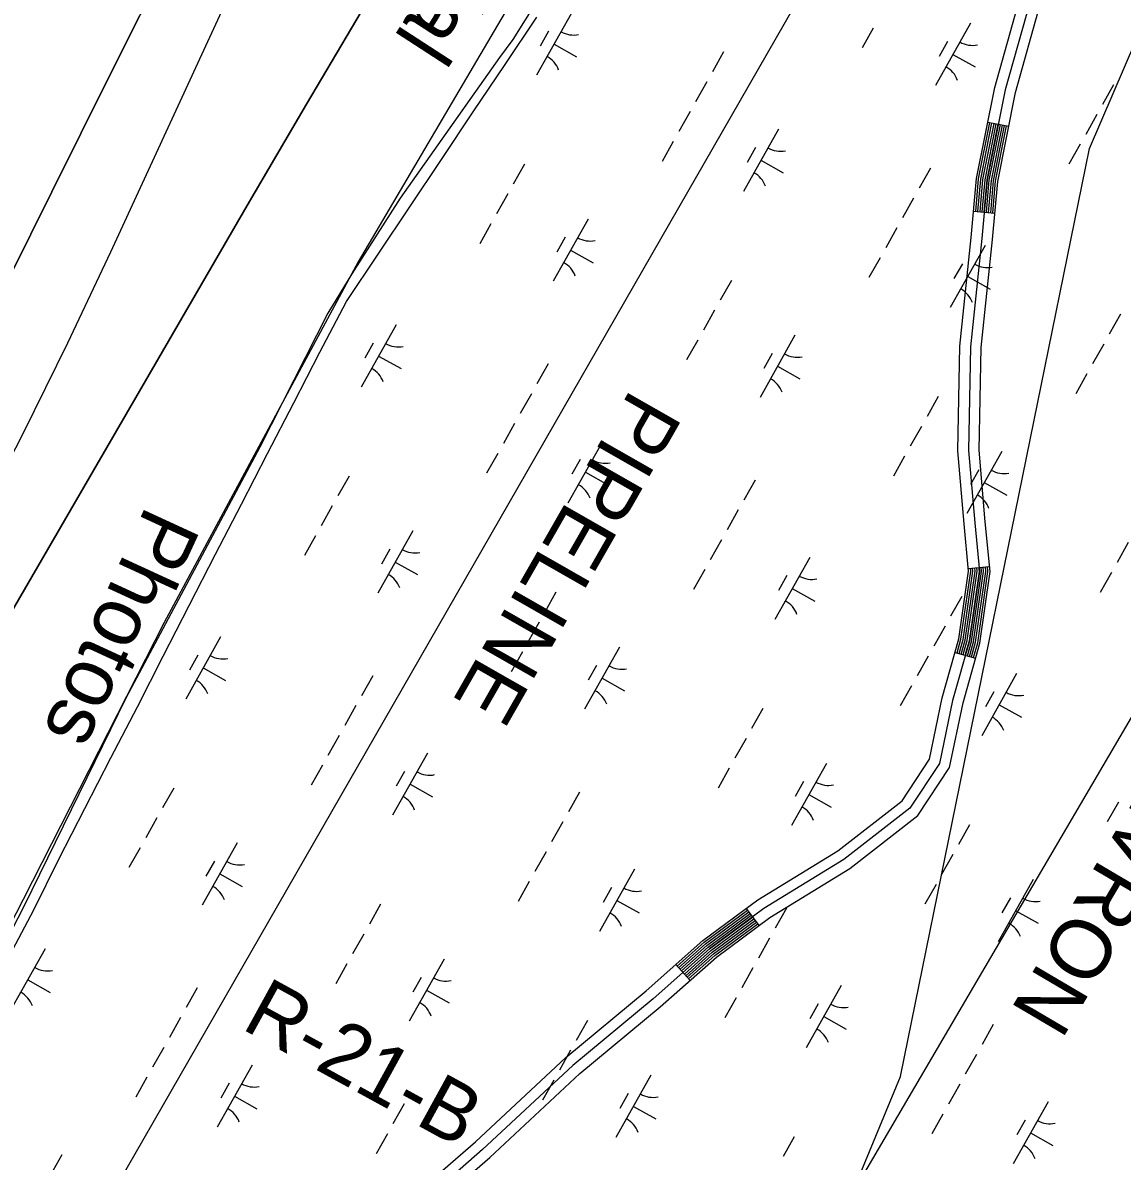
# Model space of a CAD drawing. Extents: x 3913936 to 3933962, y 195330 to 217741.
# Drawn here: x 3925651 to 3926422, y 203663 to 204461 of the extents above; entities that cross this region are included whole.
import ezdxf

# ---------------------------------------------------------------- set-up
doc = ezdxf.new("R2010")
doc.units = 0
for name, color, linetype in [('V-RIVR-EDGE', 7, 'Continuous'), ('V-RIVR-IDEN', 7, 'Continuous'), ('V-RIVR-RANG-IDEN', 7, 'Continuous'), ('V-ROAD-CNTR', 7, 'Continuous'), ('V-RRAP-FSHR', 7, 'Continuous'), ('V-TOPO-DPTH', 7, 'Continuous'), ('V-TOPO-MINR', 7, 'Continuous'), ('V-UTIL-IDEN', 7, 'Continuous'), ('V-UTIL-LINE', 7, 'Continuous'), ('V-WETL-SWMP', 7, 'Continuous')]:
    doc.layers.add(name, color=color, linetype=linetype)

msp = doc.modelspace()

# ---------------------------------------------------------------- linework, layer by layer
at = {"layer": 'V-RIVR-EDGE'}
msp.add_lwpolyline([(3926010.83, 204505.82), (3925886.14, 204293.5), (3925750.2, 204040.73), (3925651.34, 203846.39), (3925516.53, 203583.51)], dxfattribs=at)
at = {"layer": 'V-ROAD-CNTR'}
for p, q in [((3926327.44, 204391.54), (3926342.15, 204388.6)), ((3926317.54, 204329.09), (3926332.48, 204327.77)), ((3926313.81, 204078.54), (3926328.74, 204079.98)), ((3926304.49, 204019.69), (3926318.93, 204015.64)), ((3926158.12, 203840.1), (3926167.05, 203828.05)), ((3926108.77, 203800.79), (3926118.72, 203789.56))]:
    msp.add_line(p, q, dxfattribs=at)
for points in [[(3925857.54, 203575.28), (3925935.03, 203647.47), (3925968.32, 203676.52), (3926031.64, 203735.61), (3926087.98, 203782.37), (3926127.72, 203817.58), (3926166.35, 203846.2), (3926222.28, 203880.55), (3926267.34, 203915.55), (3926286.56, 203944.72), (3926295.53, 203987.72), (3926307.17, 204029.28), (3926313.99, 204076.65), (3926310.79, 204109.79), (3926306.47, 204161.07), (3926307.82, 204234.37), (3926315.9, 204310.6), (3926319.56, 204352.03), (3926332.3, 204415.92), (3926350.13, 204479.38)], [(3926357.29, 204477.12), (3926339.6, 204414.17), (3926327, 204350.96), (3926323.37, 204309.87), (3926315.31, 204233.9), (3926313.98, 204161.31), (3926318.26, 204110.46), (3926321.54, 204076.48), (3926314.52, 204027.72), (3926302.82, 203985.94), (3926293.61, 203941.79), (3926272.92, 203910.39), (3926226.55, 203874.37), (3926170.55, 203839.98), (3926132.45, 203811.75), (3926092.86, 203776.68), (3926036.6, 203729.98), (3925973.34, 203670.95), (3925940.05, 203641.89), (3925862.66, 203569.79)], [(3925867.77, 203564.3), (3925945.08, 203636.32), (3925978.37, 203665.38), (3926041.56, 203724.35), (3926097.75, 203770.98), (3926137.18, 203805.92), (3926174.76, 203833.76), (3926230.83, 203868.19), (3926278.5, 203905.22), (3926300.66, 203938.86), (3926310.11, 203984.17), (3926321.88, 204026.17), (3926329.09, 204076.3), (3926325.73, 204111.14), (3926321.48, 204161.56), (3926322.81, 204233.44), (3926330.83, 204309.15), (3926334.43, 204349.9), (3926346.9, 204412.42), (3926364.44, 204474.86)], [(3926319.03, 204328.95), (3926321.05, 204351.82), (3926328.91, 204391.24)], [(3926320.52, 204328.82), (3926322.54, 204351.6), (3926330.38, 204390.95)], [(3926322.02, 204328.69), (3926324.02, 204351.39), (3926331.85, 204390.66)], [(3926323.51, 204328.56), (3926325.51, 204351.18), (3926333.32, 204390.36)], [(3926325.01, 204328.43), (3926327, 204350.96), (3926334.8, 204390.07)], [(3926326.5, 204328.29), (3926328.48, 204350.75), (3926336.27, 204389.78)], [(3926328, 204328.16), (3926329.97, 204350.54), (3926337.74, 204389.48)], [(3926329.49, 204328.03), (3926331.46, 204350.32), (3926339.21, 204389.19)], [(3926330.98, 204327.9), (3926332.94, 204350.11), (3926340.68, 204388.89)], [(3926305.93, 204019.28), (3926308.64, 204028.97), (3926315.5, 204076.62), (3926315.3, 204078.69)], [(3926307.37, 204018.88), (3926310.11, 204028.66), (3926317.01, 204076.58), (3926316.79, 204078.83)], [(3926308.82, 204018.47), (3926311.58, 204028.35), (3926318.52, 204076.55), (3926318.29, 204078.97)], [(3926310.26, 204018.07), (3926313.05, 204028.03), (3926320.03, 204076.51), (3926319.78, 204079.12)], [(3926311.71, 204017.66), (3926314.52, 204027.72), (3926321.54, 204076.48), (3926321.27, 204079.26)], [(3926313.15, 204017.26), (3926316, 204027.41), (3926323.05, 204076.44), (3926322.76, 204079.41)], [(3926314.6, 204016.86), (3926317.47, 204027.1), (3926324.56, 204076.41), (3926324.26, 204079.55)], [(3926316.04, 204016.45), (3926318.94, 204026.79), (3926326.07, 204076.37), (3926325.75, 204079.7)], [(3926317.49, 204016.05), (3926320.41, 204026.48), (3926327.58, 204076.34), (3926327.24, 204079.84)], [(3926109.76, 203799.67), (3926128.67, 203816.41), (3926159.01, 203838.9)], [(3926110.76, 203798.54), (3926129.61, 203815.25), (3926159.91, 203837.69)], [(3926111.75, 203797.42), (3926130.56, 203814.08), (3926160.8, 203836.49)], [(3926112.75, 203796.3), (3926131.5, 203812.91), (3926161.69, 203835.28)], [(3926113.74, 203795.17), (3926132.45, 203811.75), (3926162.58, 203834.08)], [(3926114.74, 203794.05), (3926133.39, 203810.58), (3926163.48, 203832.87)], [(3926115.73, 203792.93), (3926134.34, 203809.42), (3926164.37, 203831.67)], [(3926116.73, 203791.81), (3926135.29, 203808.25), (3926165.26, 203830.46)], [(3926117.72, 203790.68), (3926136.23, 203807.08), (3926166.16, 203829.26)]]:
    msp.add_lwpolyline(points, dxfattribs=at)
at = {"layer": 'V-RRAP-FSHR'}
for points in [[(3925859.28, 204230.28), (3925877.96, 204265.63), (3925900.17, 204298.89), (3925922.38, 204332.16), (3925944.59, 204365.43), (3925966.81, 204398.7), (3925989.16, 204431.96), (3926011.23, 204465.23)], [(3925639.86, 203803.37), (3925658.7, 203839.18), (3925676.16, 203874.66), (3925694.4, 203910.26), (3925712.72, 203945.82), (3925731.39, 203981.38), (3925749.36, 204016.94), (3925767.68, 204052.49), (3925786, 204088.51), (3925804.32, 204123.61), (3925822.64, 204159.17), (3925840.96, 204194.73), (3925859.28, 204230.28)]]:
    msp.add_lwpolyline(points, dxfattribs=at)
at = {"layer": 'V-TOPO-DPTH'}
for points in [[(3925508.59, 204014.64), (3925671.4, 204342.65), (3925712.53, 204425.32), (3925753.76, 204507.94), (3925795.13, 204590.49), (3925836.6, 204672.99), (3925901.19, 204801.2), (3925910.48, 204819.53), (3925919.84, 204837.84), (3925929.29, 204856.09), (3925938.8, 204874.32), (3925968.36, 204930.62)], [(3925968.36, 204930.62), (3926085.81, 204784.35), (3926065.44, 204755.88), (3926044.4, 204724.34), (3926024.03, 204692.34), (3925977.44, 204616.38), (3925934.55, 204545.89), (3925892, 204475.19), (3925849.98, 204404.18), (3925808.3, 204332.97), (3925592.62, 203961.3)], [(3925753.76, 204507.94), (3925712.53, 204425.32), (3925671.4, 204342.65), (3925508.59, 204014.64)]]:
    msp.add_lwpolyline(points, dxfattribs=at)
at = {"layer": 'V-TOPO-MINR'}
for points in [[(3925592.62, 203961.3), (3925808.3, 204332.97), (3925849.98, 204404.18), (3925892, 204475.19), (3925934.55, 204545.89), (3925977.44, 204616.38), (3926024.03, 204692.34), (3926044.4, 204724.34), (3926065.44, 204755.88), (3926085.81, 204784.35)], [(3925619.27, 204111.02), (3925651.58, 204173.6), (3925682.58, 204236.84), (3925712.71, 204300.51), (3925898.64, 204704.36)], [(3925508.59, 204014.64), (3925671.4, 204342.65), (3925712.53, 204425.32), (3925753.76, 204507.94)]]:
    msp.add_lwpolyline(points, dxfattribs=at)
at = {"layer": 'V-UTIL-LINE'}
for points in [[(3922259.35, 198607.65), (3922481.8, 198996.51), (3922891.23, 199568.37), (3923401.91, 200205.88), (3924391.34, 201632.88), (3925141.51, 202100.49), (3925635.89, 202689.84), (3926060.57, 203224.55), (3926266.36, 203722.12), (3926398.76, 204373.14), (3926759.45, 205211.96), (3927229.53, 206070.79), (3927602.51, 206766.2), (3928031.78, 207586.17)], [(3927650.36, 207012.75), (3925143.73, 202648.17), (3924419.49, 201771.61), (3924393.53, 201817.62)], [(3926953.75, 204871.69), (3926114.53, 203439.18), (3924358.1, 201675.2), (3923230.85, 203513.49)]]:
    msp.add_lwpolyline(points, dxfattribs=at)
at = {"layer": 'V-WETL-SWMP'}
for p, q in [((3926035.65, 204468.05), (3926011.15, 204424.47)), ((3926315.25, 204460.83), (3926290.75, 204417.25)), ((3926019.61, 204455.27), (3926013.73, 204444.81)), ((3926247.15, 204457.48), (3926239.31, 204443.53)), ((3926023.4, 204446.26), (3926039.09, 204437.44)), ((3926299.22, 204448.05), (3926293.34, 204437.59)), ((3926142.24, 204440.74), (3926134.4, 204426.79)), ((3926303, 204439.04), (3926318.69, 204430.22)), ((3926130.48, 204419.82), (3926122.64, 204405.87)), ((3926415.67, 204417.81), (3926407.83, 204403.86)), ((3926118.72, 204398.9), (3926110.88, 204384.95)), ((3926403.91, 204396.89), (3926396.07, 204382.94)), ((3926180.65, 204386.54), (3926156.15, 204342.96)), ((3926106.96, 204377.97), (3926099.12, 204364.03)), ((3926164.61, 204373.76), (3926158.73, 204363.3)), ((3926392.15, 204375.97), (3926384.31, 204362.02)), ((3926168.4, 204364.75), (3926184.09, 204355.93)), ((3926002.7, 204362.07), (3925994.86, 204348.12)), ((3926287.24, 204359.23), (3926279.4, 204345.28)), ((3925990.94, 204341.15), (3925983.1, 204327.2)), ((3926275.48, 204338.31), (3926267.64, 204324.36)), ((3926047.28, 204323.58), (3926022.78, 204280)), ((3925979.18, 204320.23), (3925971.34, 204306.28)), ((3926263.72, 204317.39), (3926255.88, 204303.44)), ((3926031.24, 204310.8), (3926025.36, 204300.34)), ((3926035.03, 204301.79), (3926050.72, 204292.97)), ((3926325.65, 204305.03), (3926301.15, 204261.45)), ((3926251.96, 204296.47), (3926244.12, 204282.52)), ((3926309.61, 204292.25), (3926303.73, 204281.79)), ((3926313.4, 204283.24), (3926329.09, 204274.42)), ((3926147.7, 204280.56), (3926139.86, 204266.61)), ((3926135.94, 204259.64), (3926128.1, 204245.69)), ((3926420.48, 204256.8), (3926412.64, 204242.85)), ((3925912.68, 204249.29), (3925888.18, 204205.71)), ((3925896.64, 204236.51), (3925890.76, 204226.05)), ((3926124.18, 204238.72), (3926116.34, 204224.77)), ((3926192.28, 204242.07), (3926167.78, 204198.49)), ((3926408.72, 204235.88), (3926400.88, 204221.93)), ((3925900.43, 204227.5), (3925916.12, 204218.68)), ((3926176.24, 204229.29), (3926170.36, 204218.83)), ((3926019.27, 204221.98), (3926011.43, 204208.03)), ((3926180.03, 204220.28), (3926195.72, 204211.46)), ((3926396.96, 204214.96), (3926389.12, 204201.01)), ((3926007.51, 204201.06), (3925999.67, 204187.11)), ((3926292.7, 204199.05), (3926284.86, 204185.1)), ((3925995.75, 204180.14), (3925987.91, 204166.19)), ((3926280.94, 204178.13), (3926273.1, 204164.18)), ((3926057.68, 204167.78), (3926033.17, 204124.2)), ((3925983.99, 204159.22), (3925976.15, 204145.27)), ((3926041.64, 204155), (3926035.76, 204144.54)), ((3926269.18, 204157.21), (3926261.34, 204143.26)), ((3926337.28, 204160.57), (3926312.78, 204116.98)), ((3926321.24, 204147.78), (3926315.36, 204137.32)), ((3925879.73, 204143.31), (3925871.89, 204129.36)), ((3926045.43, 204145.99), (3926061.12, 204137.17)), ((3926164.27, 204140.47), (3926156.43, 204126.52)), ((3926325.03, 204138.77), (3926340.72, 204129.95)), ((3925867.97, 204122.39), (3925860.13, 204108.44)), ((3926152.51, 204119.55), (3926144.67, 204105.6)), ((3925856.21, 204101.47), (3925848.37, 204087.52)), ((3925924.31, 204104.82), (3925899.81, 204061.24)), ((3926140.75, 204098.63), (3926132.91, 204084.68)), ((3925908.27, 204092.04), (3925902.39, 204081.58)), ((3926425.94, 204096.62), (3926418.1, 204082.67)), ((3925912.06, 204083.03), (3925927.75, 204074.21)), ((3926202.67, 204086.28), (3926178.17, 204042.69)), ((3926128.99, 204077.71), (3926121.15, 204063.76)), ((3926414.18, 204075.7), (3926406.34, 204061.75)), ((3926186.64, 204073.49), (3926180.76, 204063.03)), ((3926024.73, 204061.8), (3926016.89, 204047.85)), ((3926190.42, 204064.48), (3926206.11, 204055.66)), ((3926309.27, 204058.96), (3926301.43, 204045.01)), ((3926012.97, 204040.88), (3926005.13, 204026.93)), ((3926297.5, 204038.04), (3926289.66, 204024.09)), ((3925789.7, 204030.53), (3925765.2, 203986.95)), ((3926001.21, 204019.96), (3925993.37, 204006.01)), ((3926069.31, 204023.32), (3926044.8, 203979.73)), ((3925773.67, 204017.75), (3925767.79, 204007.29)), ((3926285.74, 204017.12), (3926277.9, 204003.17)), ((3925777.45, 204008.74), (3925793.14, 203999.92)), ((3925896.3, 204003.22), (3925888.46, 203989.27)), ((3926053.27, 204010.53), (3926047.39, 204000.07)), ((3926347.67, 204004.77), (3926323.17, 203961.18)), ((3926057.06, 204001.52), (3926072.75, 203992.7)), ((3926273.98, 203996.2), (3926266.14, 203982.25)), ((3926331.64, 203991.98), (3926325.76, 203981.52)), ((3925884.54, 203982.3), (3925876.7, 203968.35)), ((3926169.73, 203980.29), (3926161.89, 203966.34)), ((3926335.42, 203982.97), (3926351.11, 203974.15)), ((3925872.78, 203961.38), (3925864.93, 203947.43)), ((3926157.97, 203959.37), (3926150.13, 203945.42)), ((3925934.7, 203949.03), (3925910.2, 203905.44)), ((3925861.01, 203940.46), (3925853.17, 203926.51)), ((3926214.3, 203941.81), (3926189.8, 203898.22)), ((3925918.67, 203936.24), (3925912.79, 203925.78)), ((3926146.21, 203938.45), (3926138.37, 203924.5)), ((3925756.76, 203924.55), (3925748.92, 203910.6)), ((3925922.45, 203927.23), (3925938.14, 203918.41)), ((3926198.27, 203929.02), (3926192.39, 203918.56)), ((3926041.29, 203921.71), (3926033.45, 203907.76)), ((3926202.05, 203920.01), (3926217.74, 203911.19)), ((3926418.98, 203914.69), (3926411.14, 203900.74)), ((3925745, 203903.63), (3925737.16, 203889.68)), ((3926029.53, 203900.79), (3926021.69, 203886.84)), ((3926314.73, 203898.78), (3926306.88, 203884.83)), ((3925801.33, 203886.07), (3925776.83, 203842.48)), ((3925733.24, 203882.71), (3925725.4, 203868.76)), ((3926017.77, 203879.87), (3926009.93, 203865.92)), ((3926302.96, 203877.86), (3926295.12, 203863.91)), ((3925785.3, 203873.28), (3925779.42, 203862.82)), ((3926079.7, 203867.52), (3926055.2, 203823.93)), ((3925789.08, 203864.27), (3925804.77, 203855.45)), ((3926359.3, 203860.3), (3926334.8, 203816.71)), ((3926006.01, 203858.95), (3925998.17, 203845)), ((3926063.66, 203854.73), (3926057.78, 203844.27)), ((3926291.2, 203856.94), (3926283.36, 203842.99)), ((3926067.45, 203845.72), (3926083.14, 203836.9)), ((3926343.27, 203847.52), (3926337.39, 203837.05)), ((3925901.76, 203843.04), (3925893.92, 203829.09)), ((3926186.29, 203840.2), (3926178.45, 203826.25)), ((3926347.05, 203838.5), (3926362.74, 203829.68)), ((3925890, 203822.12), (3925882.16, 203808.17)), ((3926174.53, 203819.28), (3926166.69, 203805.33)), ((3925666.73, 203811.78), (3925642.23, 203768.19)), ((3925946.33, 203804.56), (3925921.83, 203760.97)), ((3925878.23, 203801.2), (3925870.39, 203787.25)), ((3926162.77, 203798.36), (3926154.93, 203784.41)), ((3925654.48, 203789.98), (3925670.17, 203781.16)), ((3925930.3, 203791.77), (3925924.42, 203781.31)), ((3925773.32, 203784.46), (3925765.48, 203770.51)), ((3925934.08, 203782.76), (3925949.77, 203773.94)), ((3926224.7, 203786.01), (3926200.2, 203742.42)), ((3926151.01, 203777.44), (3926143.17, 203763.49)), ((3926208.66, 203773.23), (3926202.78, 203762.76)), ((3925761.56, 203763.54), (3925753.72, 203749.59)), ((3926212.45, 203764.21), (3926228.14, 203755.39)), ((3926046.75, 203761.53), (3926038.91, 203747.58)), ((3926331.29, 203758.69), (3926323.45, 203744.75)), ((3925749.8, 203742.62), (3925741.96, 203728.67)), ((3926034.99, 203740.61), (3926027.15, 203726.66)), ((3926319.53, 203737.77), (3926311.69, 203723.82)), ((3925811.73, 203730.27), (3925787.23, 203686.68)), ((3925738.04, 203721.7), (3925730.2, 203707.75)), ((3925795.69, 203717.48), (3925789.81, 203707.02)), ((3926023.23, 203719.69), (3926015.39, 203705.74)), ((3926091.33, 203723.05), (3926066.83, 203679.46)), ((3926307.77, 203716.85), (3926299.93, 203702.9)), ((3925799.48, 203708.47), (3925815.17, 203699.65)), ((3926075.29, 203710.27), (3926069.41, 203699.81)), ((3925918.32, 203702.95), (3925910.48, 203689)), ((3926079.08, 203701.25), (3926094.77, 203692.43)), ((3926369.7, 203704.5), (3926345.2, 203660.91)), ((3926296.01, 203695.93), (3926288.17, 203681.98)), ((3926353.66, 203691.72), (3926347.78, 203681.26)), ((3925906.56, 203682.03), (3925898.72, 203668.08)), ((3926191.75, 203680.02), (3926183.91, 203666.08)), ((3926357.45, 203682.71), (3926373.14, 203673.88)), ((3925678.36, 203667.31), (3925653.86, 203623.72))]:
    msp.add_line(p, q, dxfattribs=at)
msp.add_lwpolyline([(3926060.12, 204555), (3926011.87, 204477.22), (3925994.6, 204449.48), (3925985.19, 204436.76), (3925915.48, 204338.15), (3925881.69, 204285.25), (3925864.94, 204257.52), (3925817.1, 204163.5), (3925723.37, 203988.11), (3925651.79, 203841.55), (3925576.68, 203696.12)], dxfattribs=at)
for centre, start, end in [((3926037.14, 204470.22), 239.88608, 281.42974), ((3926316.74, 204463), 239.88608, 281.42974), ((3926010.07, 204422.07), 19.88608, 61.42973), ((3926289.67, 204414.85), 19.88608, 61.42973), ((3926182.14, 204388.71), 239.88608, 281.42974), ((3926155.07, 204340.56), 19.88608, 61.42973), ((3926048.77, 204325.75), 239.88608, 281.42974), ((3926021.7, 204277.6), 19.88608, 61.42973), ((3926327.14, 204307.2), 239.88608, 281.42974), ((3926300.07, 204259.05), 19.88608, 61.42973), ((3925914.17, 204251.46), 239.88608, 281.42974), ((3926193.77, 204244.24), 239.88608, 281.42974), ((3925887.1, 204203.31), 19.88608, 61.42973), ((3926166.7, 204196.09), 19.88608, 61.42973), ((3926059.17, 204169.95), 239.88608, 281.42974), ((3926338.77, 204162.73), 239.88608, 281.42974), ((3926032.1, 204121.8), 19.88608, 61.42973), ((3926311.7, 204114.58), 19.88608, 61.42973), ((3925925.8, 204106.99), 239.88608, 281.42974), ((3925898.73, 204058.84), 19.88608, 61.42973), ((3926204.17, 204088.44), 239.88608, 281.42974), ((3926177.09, 204040.29), 19.88608, 61.42973), ((3925791.2, 204032.7), 239.88608, 281.42974), ((3926070.8, 204025.48), 239.88608, 281.42974), ((3925764.13, 203984.55), 19.88608, 61.42973), ((3926043.73, 203977.33), 19.88608, 61.42973), ((3926349.16, 204006.93), 239.88608, 281.42974), ((3926322.09, 203958.78), 19.88608, 61.42973), ((3925936.19, 203951.19), 239.88608, 281.42974), ((3926215.8, 203943.98), 239.88608, 281.42974), ((3925909.12, 203903.04), 19.88608, 61.42973), ((3926188.72, 203895.82), 19.88608, 61.42973), ((3925802.83, 203888.23), 239.88608, 281.42974), ((3925775.76, 203840.08), 19.88608, 61.42973), ((3926081.19, 203869.69), 239.88608, 281.42974), ((3926360.79, 203862.47), 239.88608, 281.42974), ((3926054.12, 203821.53), 19.88608, 61.42973), ((3926333.72, 203814.31), 19.88608, 61.42973), ((3925668.22, 203813.94), 239.88608, 281.42974), ((3925947.82, 203806.73), 239.88608, 281.42974), ((3925641.15, 203765.79), 19.88608, 61.42973), ((3925920.75, 203758.57), 19.88608, 61.42973), ((3926226.19, 203788.18), 239.88608, 281.42974), ((3926199.12, 203740.02), 19.88608, 61.42973), ((3925813.22, 203732.44), 239.88608, 281.42974), ((3926092.82, 203725.22), 239.88608, 281.42974), ((3925786.15, 203684.28), 19.88608, 61.42973), ((3926065.75, 203677.06), 19.88608, 61.42973), ((3926371.19, 203706.67), 239.88608, 281.42974), ((3926344.12, 203658.51), 19.88608, 61.42973)]:
    msp.add_arc(centre, 17.62, start, end, dxfattribs=at)

# ---------------------------------------------------------------- texts
at = {"layer": 'V-RIVR-IDEN'}
for s, rotation, p in [('Aerial', 237.01822, (3925988.67, 204571.5)), ('Photos', 245.26825, (3925737.78, 204123.73))]:
    msp.add_text(s, height=42, rotation=rotation, dxfattribs=at).set_placement(p)
at = {"layer": 'V-RIVR-RANG-IDEN'}
msp.add_text('R-21-B', height=41.5, rotation=331.25012, dxfattribs=at).set_placement((3925803.33, 203756.2))
at = {"layer": 'V-UTIL-IDEN'}
for s, rotation, p in [('PIPELINE', 240.25432, (3926077.56, 204205.57)), ('CHEVRON', 239.50294, (3926485.5, 204010.61))]:
    msp.add_text(s, height=42, rotation=rotation, dxfattribs=at).set_placement(p)

doc.saveas('drawing.dxf')
